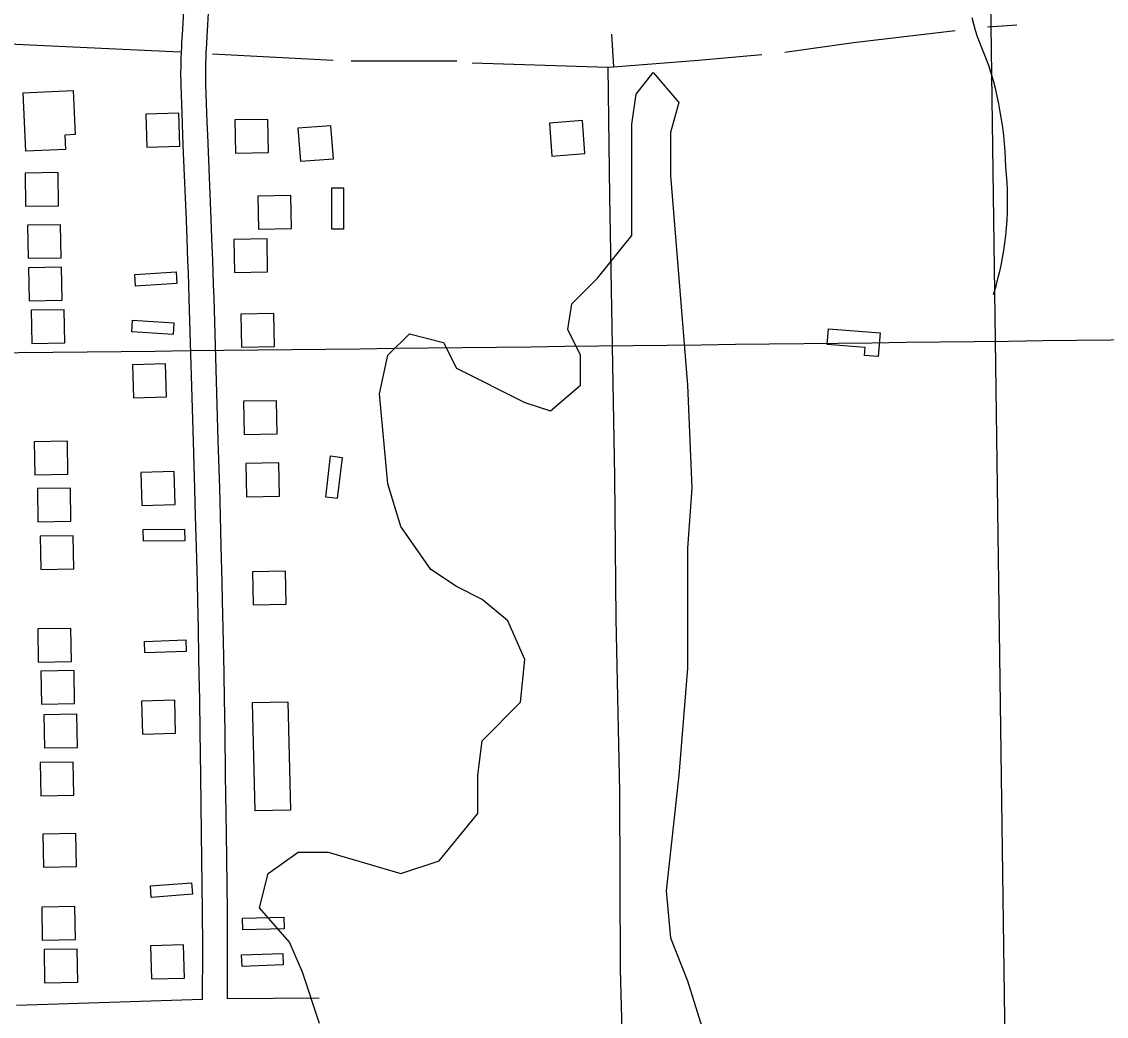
# Model space of a CAD drawing. Extents: x 3715084 to 3753216, y 488173 to 513963.
# Drawn here: x 3741771 to 3743083, y 499126 to 500328 of the extents above; entities that cross this region are included whole.
import ezdxf

# ---------------------------------------------------------------- set-up
doc = ezdxf.new("R2010")
doc.units = 0
for name, color, linetype in [('V-BLDG-OTLN', 7, 'Continuous'), ('V-GRID-MAJR', 7, 'Continuous'), ('V-ROAD-CNTR', 7, 'Continuous'), ('V-SITE-VEGE', 7, 'Continuous'), ('V-TOPO-SHOR', 7, 'Continuous'), ('V-UTIL-LINE', 7, 'Continuous')]:
    doc.layers.add(name, color=color, linetype=linetype)

msp = doc.modelspace()

# ---------------------------------------------------------------- linework, layer by layer
at = {"layer": 'V-BLDG-OTLN'}
for points in [[(3741776.207, 500171.47000000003), (3741772.828, 500242.13), (3741833.294, 500245.022), (3741835.85, 500191.581), (3741823.291, 500190.98), (3741824.115, 500173.764)], [(3741962.3370000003, 500177.419), (3741961.183, 500217.403), (3741921.2, 500216.249), (3741922.353, 500176.266)], [(3742028.823, 500209.245), (3742029.575, 500169.253), (3742069.5670000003, 500170.004), (3742068.816, 500209.99700000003)], [(3742145.153, 500202.276), (3742105.265, 500199.284), (3742108.257, 500159.396), (3742148.145, 500162.38800000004)], [(3742449.253, 500208.504), (3742409.365, 500205.512), (3742412.3570000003, 500165.624), (3742452.245, 500168.61600000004)], [(3741775.291, 500145.02900000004), (3741775.917, 500105.033), (3741815.912, 500105.659), (3741815.286, 500145.65400000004)], [(3742056.632, 500117.341), (3742057.384, 500077.349), (3742097.376, 500078.10000000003), (3742096.625, 500118.093)], [(3742160.31, 500127.424), (3742160.4280000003, 500077.424), (3742146.4280000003, 500077.391), (3742146.31, 500127.39)], [(3741778.3340000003, 500082.036), (3741778.96, 500042.04000000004), (3741818.955, 500042.666), (3741818.329, 500082.661)], [(3742027.8710000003, 500064.943), (3742028.623, 500024.951), (3742068.615, 500025.702), (3742067.864, 500065.695)], [(3741779.543, 500030.684), (3741780.169, 499990.688), (3741820.164, 499991.314), (3741819.538, 500031.309)], [(3741958.801, 500011.804), (3741908.912, 500008.469), (3741907.978, 500022.438), (3741957.867, 500025.772)], [(3741782.682, 499979.237), (3741783.308, 499939.24100000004), (3741823.3030000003, 499939.867), (3741822.677, 499979.862)], [(3742036.0840000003, 499974.694), (3742036.836, 499934.702), (3742076.828, 499935.45300000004), (3742076.077, 499975.446)], [(3741954.329, 499950.001), (3741904.4420000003, 499953.348), (3741905.379, 499967.31700000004), (3741955.267, 499963.969)], [(3742746.88, 499956.79600000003), (3742809.269, 499951.86100000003), (3742807.009, 499923.288), (3742790.475, 499924.596), (3742791.2490000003, 499934.375), (3742745.393, 499938.004)], [(3741946.359, 499874.537), (3741945.205, 499914.521), (3741905.222, 499913.367), (3741906.375, 499873.384)], [(3742039.433, 499869.17600000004), (3742040.185, 499829.184), (3742080.177, 499829.935), (3742079.426, 499869.928)], [(3741786.427, 499820.38300000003), (3741787.0530000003, 499780.387), (3741827.048, 499781.01300000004), (3741826.4220000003, 499821.00800000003)], [(3742158.691, 499801.45300000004), (3742152.723, 499751.811), (3742138.823, 499753.482), (3742144.791, 499803.125)], [(3742042.196, 499793.903), (3742042.948, 499753.911), (3742082.94, 499754.662), (3742082.1890000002, 499794.655)], [(3741956.611, 499744.297), (3741955.457, 499784.281), (3741915.474, 499783.12700000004), (3741916.627, 499743.14400000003)], [(3741790.199, 499763.695), (3741790.825, 499723.699), (3741830.8200000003, 499724.325), (3741830.194, 499764.32)], [(3741968.305, 499700.751), (3741918.31, 499700.064), (3741918.1180000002, 499714.063), (3741968.113, 499714.749)], [(3741793.565, 499706.015), (3741794.191, 499666.01900000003), (3741834.186, 499666.645), (3741833.56, 499706.64)], [(3742050.315, 499663.262), (3742051.0670000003, 499623.27), (3742091.059, 499624.021), (3742090.308, 499664.014)], [(3741790.67, 499594.01900000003), (3741791.296, 499554.023), (3741831.291, 499554.64900000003), (3741830.665, 499594.64400000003)], [(3741970.095, 499566.743), (3741920.126, 499564.99), (3741919.6350000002, 499578.982), (3741969.605, 499580.735)], [(3741794.49, 499543.104), (3741795.116, 499503.108), (3741835.111, 499503.734), (3741834.485, 499543.729)], [(3741957.395, 499467.913), (3741956.241, 499507.897), (3741916.258, 499506.743), (3741917.411, 499466.76)], [(3742093.197, 499506.069), (3742096.296, 499375.052), (3742053.548, 499374.041), (3742050.45, 499505.058)], [(3741797.975, 499490.24), (3741798.6010000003, 499450.244), (3741838.596, 499450.87), (3741837.97, 499490.865)], [(3741793.656, 499432.46400000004), (3741794.282, 499392.468), (3741834.2770000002, 499393.094), (3741833.651, 499433.08900000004)], [(3741796.765, 499346.159), (3741797.3910000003, 499306.163), (3741837.386, 499306.789), (3741836.7600000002, 499346.784)], [(3741977.7260000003, 499273.32), (3741927.866, 499269.579), (3741926.818, 499283.539), (3741976.6780000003, 499287.28)], [(3741795.4590000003, 499257.84), (3741796.085, 499217.844), (3741836.08, 499218.47000000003), (3741835.454, 499258.465)], [(3742038.4080000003, 499244.30700000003), (3742088.389, 499245.68), (3742088.773, 499231.685), (3742038.792, 499230.313)], [(3741798.358, 499206.375), (3741798.984, 499166.379), (3741838.9790000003, 499167.005), (3741838.353, 499207)], [(3741968.052, 499172.07800000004), (3741966.898, 499212.06200000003), (3741926.915, 499210.908), (3741928.068, 499170.925)], [(3742037.095, 499199.982), (3742087.06, 499201.857), (3742087.585, 499187.867), (3742037.6210000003, 499185.992)]]:
    msp.add_lwpolyline(points, close=True, dxfattribs=at)
at = {"layer": 'V-GRID-MAJR'}
msp.add_spline([(3719277.161, 499651.167), (3724559.356, 499715.322), (3729841.541, 499780.245), (3735123.717, 499845.93700000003), (3740405.883, 499912.396), (3745688.039, 499979.624), (3750970.185, 500047.621), (3750970.186, 500047.621)], degree=3, dxfattribs=at)
at = {"layer": 'V-ROAD-CNTR'}
for points in [[(3741989.887044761, 499145.96554968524), (3741989.897981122, 499150.70067248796), (3741990.095980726, 499202.09556969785), (3741990.1079807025, 499214.906544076), (3741990.09398073, 499224.49952489), (3741990.022980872, 499238.9034960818), (3741989.9619809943, 499246.0834817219), (3741989.8799811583, 499253.28246732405), (3741988.7179834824, 499346.7962802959), (3741987.82398527, 499416.9281400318), (3741987.086986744, 499469.5140348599), (3741986.4739879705, 499508.9469559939), (3741985.9699889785, 499538.5168968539), (3741985.564989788, 499560.6878525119), (3741984.902991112, 499593.94878599), (3741984.171992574, 499627.20871947), (3741983.629993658, 499650.06767375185), (3741982.5519958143, 499692.94758799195), (3741981.54899782, 499730.4675129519), (3741980.63399965, 499763.296447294), (3741978.9700029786, 499820.755332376), (3741973.780013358, 499993.136987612), (3741973.2770143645, 500009.24395539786), (3741972.766015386, 500024.3359252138), (3741972.257016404, 500038.48389691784), (3741971.2410184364, 500065.03984380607), (3741970.302020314, 500088.2827973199), (3741966.9270270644, 500169.72263443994), (3741966.1260286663, 500190.10959366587), (3741965.553029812, 500205.40956306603), (3741964.748031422, 500228.34951718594), (3741964.3750321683, 500239.8364942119), (3741964.0240328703, 500251.35747116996), (3741963.895033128, 500256.98545991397), (3741963.83403325, 500262.2924492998), (3741963.8290332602, 500267.2594393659), (3741963.866033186, 500271.90343007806), (3741963.93403305, 500276.25142138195), (3741964.026032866, 500280.32141324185), (3741964.136032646, 500284.1474055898), (3741964.393032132, 500291.2483913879), (3741964.6700315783, 500297.468378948), (3741964.947031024, 500302.91036806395), (3741965.48902994, 500312.3563491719), (3741965.9360290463, 500319.45133498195), (3741967.365026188, 500340.53729281)], [(3742019.8896495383, 499147.04386328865), (3742019.897921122, 499150.6086726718), (3742020.0959207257, 499202.02356984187), (3742020.107920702, 499214.91454406), (3742020.09392073, 499224.59552469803), (3742020.0229208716, 499239.10549567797), (3742019.959920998, 499246.38148112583), (3742019.877921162, 499253.63846661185), (3742018.715923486, 499347.17427953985), (3742017.821925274, 499417.33013922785), (3742017.082926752, 499469.958033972), (3742016.4699279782, 499509.4349550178), (3742015.965928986, 499539.04689579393), (3742015.5589298, 499561.25985136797), (3742014.896931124, 499594.57678473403), (3742014.1639325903, 499627.89271810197), (3742013.621933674, 499650.79967228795), (3742012.541935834, 499693.7255864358), (3742011.5369378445, 499731.28551131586), (3742010.6219396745, 499764.14844559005), (3742008.955943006, 499821.64133060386), (3742003.765953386, 499994.0569857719), (3742003.2609543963, 500010.21995344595), (3742002.7479554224, 500025.3819231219), (3742002.2369564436, 500039.59589469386), (3742001.216958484, 500066.2198414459), (3742000.2759603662, 500089.508794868), (3741996.902967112, 500170.93263202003), (3741996.10396871, 500191.2595913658), (3741995.532969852, 500206.49756089), (3741994.7299714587, 500229.361515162), (3741994.3609721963, 500240.77849232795), (3741994.01397289, 500252.1594695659), (3741993.890973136, 500257.5014588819), (3741993.8339732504, 500262.48044892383), (3741993.82897326, 500267.15543957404), (3741993.8639731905, 500271.54943078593), (3741993.9279730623, 500275.67742252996), (3741994.0159728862, 500279.55141478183), (3741994.1199726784, 500283.1734075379), (3741994.3689721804, 500290.0383938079), (3741994.6359716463, 500296.0383818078), (3741994.902971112, 500301.28837130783), (3741995.4349700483, 500310.5543527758), (3741995.8719691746, 500317.49333889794), (3741997.296966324, 500338.50729687)], [(3742920.04, 500333.077), (3742922.09, 500325.36100000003), (3742924.3200000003, 500317.691), (3742926.735, 500310.076), (3742940.45, 500275.477), (3742943.2600000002, 500266.24700000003), (3742945.865, 500256.955), (3742948.267, 500247.61), (3742950.463, 500238.21400000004), (3742952.449, 500228.771), (3742954.227, 500219.286), (3742955.798, 500209.765), (3742957.156, 500200.211), (3742958.305, 500190.63300000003), (3742959.241, 500181.028), (3742959.966, 500171.406), (3742960.48, 500161.77), (3742960.781, 500152.124), (3742961.657, 500142.996), (3742962.3170000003, 500133.848), (3742962.757, 500124.68700000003), (3742962.978, 500115.52), (3742962.98, 500106.347), (3742962.7630000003, 500097.181), (3742962.327, 500088.02), (3742961.67, 500078.87200000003), (3742960.795, 500069.742), (3742959.704, 500060.636), (3742958.393, 500051.559), (3742956.865, 500042.515), (3742955.122, 500033.512), (3742953.164, 500024.552), (3742950.9930000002, 500015.642), (3742948.609, 500006.786), (3742946.015, 499997.99)], [(3741764.8399562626, 499139.1379407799), (3741989.9318750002, 499146.6245935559)], [(3742019.8082648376, 499147.38128445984), (3742131.080456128, 499148.32745774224)]]:
    msp.add_lwpolyline(points, dxfattribs=at)
at = {"layer": 'V-SITE-VEGE'}
msp.add_lwpolyline([(3742131.3310000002, 499117.082), (3742110.629, 499179.21400000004), (3742095.108, 499215.457), (3742058.8850000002, 499256.878), (3742069.233, 499298.30100000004), (3742105.4560000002, 499324.19), (3742141.679, 499324.19), (3742229.653, 499298.30100000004), (3742276.227, 499313.835), (3742322.798, 499370.788), (3742322.798, 499417.38800000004), (3742327.973, 499458.809), (3742374.5470000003, 499505.407), (3742379.722, 499557.184), (3742359.021, 499603.783), (3742327.973, 499629.67100000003), (3742296.926, 499645.20300000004), (3742265.878, 499665.91500000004), (3742229.653, 499717.69200000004), (3742214.127, 499769.468), (3742203.779, 499878.2), (3742214.127, 499924.798), (3742240.001, 499950.685), (3742281.4, 499940.33), (3742296.926, 499909.264), (3742379.722, 499867.844), (3742410.77, 499857.489), (3742446.995, 499888.555), (3742446.995, 499924.798), (3742431.469, 499955.865), (3742436.644, 499986.931), (3742467.6920000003, 500017.999), (3742509.092, 500069.772), (3742509.092, 500111.193), (3742509.092, 500204.391), (3742514.268, 500240.639), (3742534.967, 500266.52400000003), (3742566.014, 500230.28), (3742555.666, 500194.037), (3742555.666, 500142.261), (3742566.014, 500017.999), (3742576.365, 499888.555), (3742581.538, 499764.291), (3742576.365, 499691.804), (3742576.365, 499546.83), (3742566.014, 499417.38800000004), (3742550.491, 499277.58900000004), (3742555.666, 499220.637), (3742576.365, 499168.859), (3742602.237, 499086.01300000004)], dxfattribs=at)
at = {"layer": 'V-TOPO-SHOR'}
for p, q in [((3742938.924, 500321.73600000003), (3742974.7770000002, 500324.242)), ((3741746.786, 500301.612), (3741962.8310000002, 500291.487)), ((3742484.3910000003, 500312.946), (3742486.915, 500273.597)), ((3742002.036, 500289.201), (3742148.052, 500281.501)), ((3742169.774, 500280.7), (3742297.427, 500280.60000000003))]:
    msp.add_line(p, q, dxfattribs=at)
for points in [[(3742693.932, 500291.32300000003), (3742776.895, 500302.724), (3742900.168, 500317.572)], [(3742315.796, 500278.517), (3742480.054, 500273.071), (3742486.915, 500273.597), (3742589.511, 500281.468), (3742666.33, 500288.318)], [(3742480.054, 500273.071), (3742481.895, 500117.001), (3742488.022, 499777.873), (3742489.497, 499606.24), (3742493.9390000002, 499397.549), (3742494.754, 499182.88800000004), (3742501.113, 498959.56200000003), (3742504.966, 498772.837), (3742502.975, 498645.581), (3742505.336, 498555.882), (3742506.971, 498434.60000000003), (3742510.6180000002, 498351.764)]]:
    msp.add_lwpolyline(points, dxfattribs=at)
at = {"layer": 'V-UTIL-LINE'}
msp.add_lwpolyline([(3742933.5810000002, 501570.374), (3742936.187, 501528.259), (3742925.22, 500886.282), (3742941.588, 500440.635), (3742972.267, 498215.052), (3742979.488, 496478.335)], dxfattribs=at)

doc.saveas('drawing.dxf')
